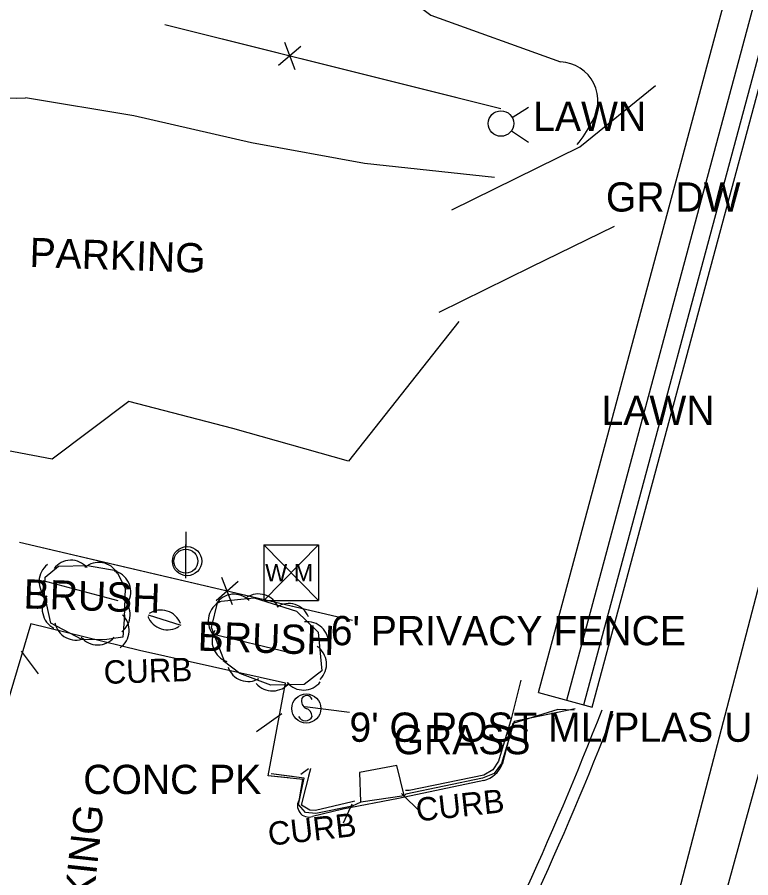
# Model space of a CAD drawing. Extents: x 978516 to 993312, y 1836504 to 1846212.
# Drawn here: x 992446.3 to 992571.7, y 1840016.5 to 1840163.6 of the extents above; entities that cross this region are included whole.
import ezdxf

# ---------------------------------------------------------------- set-up
doc = ezdxf.new("R2010")
doc.units = 0
for name, color, linetype in [('R_MOT Stage 1 Widening', 7, 'Continuous'), ('R_Proposed Road', 7, 'Continuous'), ('S_BASELINE', 7, 'Continuous'), ('S_CURB', 7, 'Continuous'), ('S_CURB_ANNOT', 7, 'Continuous'), ('S_DRIVEWAY', 7, 'Continuous'), ('S_EDGE_CONCRETE', 7, 'Continuous'), ('S_EDGE_PAVEMENT', 7, 'Continuous'), ('S_FENCE', 7, 'Continuous'), ('S_PARKING', 7, 'Continuous'), ('S_PARKING_ANNOT', 7, 'Continuous'), ('S_SIGN', 7, 'Continuous'), ('S_SIGN_ANNOT', 7, 'Continuous'), ('S_SURVEY_TEXT_ANNOT', 7, 'Continuous'), ('S_TREE', 7, 'Continuous'), ('S_TREE_ANNOT', 7, 'Continuous'), ('S_UTILITY_POLE', 7, 'Continuous'), ('S_WATER_UTILITIES', 7, 'Continuous')]:
    doc.layers.add(name, color=color, linetype=linetype)

msp = doc.modelspace()

# ---------------------------------------------------------------- linework, layer by layer
at = {"layer": 'R_MOT Stage 1 Widening'}
for radius, start in [(559.96, 331.5036), (561.96, 331.5754)]:
    msp.add_arc((992024.4, 1840248.06), radius, start, 338.7599, dxfattribs=at)
at = {"layer": 'R_Proposed Road'}
for p, q in [((992535.45, 1840048.13), (992600.58, 1840290.11)), ((992540.28, 1840046.84), (992605.41, 1840288.81)), ((992543.18, 1840046.06), (992608.31, 1840288.03)), ((992544.63, 1840045.67), (992609.76, 1840287.64)), ((992535.45, 1840048.13), (992544.63, 1840045.67))]:
    msp.add_line(p, q, dxfattribs=at)
at = {"layer": 'S_BASELINE'}
msp.add_line((992692.91, 1840525.06), (992469.46, 1839669.75), dxfattribs=at)
at = {"layer": 'S_CURB'}
for points in [[(992446.97, 1840055.24), (992449.89, 1840051.35)], [(992532.44, 1840050.26), (992530.76, 1840043.67), (992528.6, 1840036.4), (992527.61, 1840034.96), (992526.11, 1840034.04), (992513.32, 1840031.43), (992512.72, 1840031.39)], [(992491.54, 1840044.49), (992487.23, 1840041.41)], [(992496.14, 1840035.12), (992494.81, 1840034.15)], [(992503.99, 1840029.57), (992503.57, 1840029.44), (992497.3, 1840028), (992496.36, 1840028.06), (992494.9, 1840028.92), (992496.49, 1840035.14)], [(992496.18, 1840033.92), (992496.49, 1840035.14)], [(992512.01, 1840030.91), (992515.33, 1840027.66)], [(992503.51, 1840029.08), (992502.07, 1840025.8)]]:
    msp.add_lwpolyline(points, dxfattribs=at)
at = {"layer": 'S_DRIVEWAY'}
for points in [[(992480.09, 1840279.78), (992467.14, 1840280.01), (992460.89, 1840278.35), (992460.32, 1840272.05), (992481.09, 1840258.41), (992478.88, 1840246.75), (992481.74, 1840234.55), (992498.98, 1840226.85), (992502.32, 1840221.25), (992504.49, 1840199.71), (992499.99, 1840186.7), (992498.93, 1840177.54), (992517.03, 1840163.98), (992539.21, 1840155.98)], [(992521.8, 1840111.56), (992502.93, 1840087.72), (992483.17, 1840093.27), (992465.38, 1840097.89), (992452.26, 1840088.03), (992430.28, 1840092.19), (992422.02, 1840097.01), (992423.8, 1840113.34), (992422.12, 1840122.65), (992407.51, 1840129.58), (992397.82, 1840138.77), (992390.77, 1840146.71), (992365.96, 1840156.69), (992361.17, 1840159.09)], [(992520.64, 1840130.68), (992542.5, 1840141.47), (992555.45, 1840151.92)], [(992527.91, 1840136.22), (992505.71, 1840138.61), (992486.34, 1840142.15), (992466.22, 1840146.75), (992447.74, 1840149.81)], [(992548.37, 1840127.85), (992534.12, 1840120.86), (992518.38, 1840113.15)], [(992541.71, 1840045.36), (992531.28, 1840043.22), (992529.1, 1840036), (992527.87, 1840034.29), (992525.87, 1840033.49), (992512.75, 1840030.75), (992512.46, 1840030.51), (992505.05, 1840029.42), (992503.56, 1840028.74), (992497.38, 1840027.49), (992495.58, 1840027.62), (992494.4, 1840029), (992495.38, 1840033.5), (992489.74, 1840034.26)], [(992493.3, 1840033.78), (992489.74, 1840034.26)]]:
    msp.add_lwpolyline(points, dxfattribs=at)
msp.add_arc((992529.78, 1840152.2), 16.09, 319.8306, 335.4671, dxfattribs=at)
for centre, major_axis, ratio, start_param, end_param in [((992538.96, 1840149.32), (-5.37, 3.94), 0.999376, 3.166873, 5.307186), ((992446.44, 1840259.05), (109.73, -1.52), 0.995546, 4.517123, 4.738032)]:
    msp.add_ellipse(centre, major_axis=major_axis, ratio=ratio, start_param=start_param, end_param=end_param, dxfattribs=at)
at = {"layer": 'S_EDGE_CONCRETE'}
msp.add_lwpolyline([(992512.46, 1840030.56), (992511.22, 1840035.69), (992504.85, 1840034.49), (992505.02, 1840029.46)], dxfattribs=at)
at = {"layer": 'S_EDGE_PAVEMENT'}
msp.add_lwpolyline([(992608.69, 1840165.63), (992603.54, 1840145.94), (992599.49, 1840130.96), (992595.44, 1840115.99), (992591.39, 1840101.02), (992587.33, 1840086.04), (992582.41, 1840068.15), (992577.48, 1840050.26), (992574.07, 1840037.94), (992570.67, 1840025.61), (992566.01, 1840008.53)], dxfattribs=at)
at = {"layer": 'S_FENCE'}
for p, q in [((992491.01, 1840155.39), (992494.79, 1840158.67)), ((992492, 1840159.36), (992493.79, 1840154.69)), ((992483.13, 1840063.16), (992481.28, 1840067.8)), ((992484.07, 1840067.14), (992480.34, 1840063.81))]:
    msp.add_line(p, q, dxfattribs=at)
for points in [[(992471.55, 1840162.36), (992490.96, 1840157.51)], [(992471.55, 1840162.36), (992529.03, 1840147.99)], [(992494.84, 1840156.54), (992514.24, 1840151.69)], [(992514.24, 1840151.69), (992529.03, 1840147.99)], [(992460.79, 1840070.52), (992446.72, 1840073.83)], [(992503.62, 1840060.44), (992446.72, 1840073.83)], [(992480.26, 1840065.94), (992460.79, 1840070.52)], [(992503.62, 1840060.44), (992484.15, 1840065.02)]]:
    msp.add_lwpolyline(points, dxfattribs=at)
at = {"layer": 'S_PARKING'}
for points in [[(992492.65, 1840033.56), (992489.23, 1840033.91), (992492.19, 1840049.73), (992467.23, 1840055.34), (992448.63, 1840059.88), (992444.57, 1840046.29), (992439.81, 1840047.49)], [(992494.6, 1840029.95), (992495.15, 1840033.31), (992489.23, 1840033.91), (992492.19, 1840049.73), (992467.23, 1840055.34), (992448.63, 1840059.88), (992444.57, 1840046.29), (992439.81, 1840047.49)], [(992541.53, 1840045.15), (992538.75, 1840045.24), (992531.07, 1840042.85), (992529.21, 1840035.87)], [(992526.11, 1840033.09), (992511.51, 1840030.05), (992502.01, 1840028.22), (992496.81, 1840026.95)]]:
    msp.add_lwpolyline(points, dxfattribs=at)
for centre, radius, start, end in [((992524.9, 1840037.56), 4.63, 285.0916, 338.5969), ((992496.19, 1840028.81), 1.96, 144.159, 288.6148)]:
    msp.add_arc(centre, radius, start, end, dxfattribs=at)
at = {"layer": 'S_SIGN'}
msp.add_line((992503.12, 1840044.73), (992495.47, 1840045.7), dxfattribs=at)
msp.add_circle((992495.74, 1840045.42), 2.49, dxfattribs=at)
for centre, radius, start, end in [((992496.42, 1840046.75), 1.5, 167.1196, 241.9813), ((992495.81, 1840046.69), 0.95, 16.5258, 156.8957), ((992495.32, 1840044.08), 1.4, 358.6529, 73.7063), ((992495.58, 1840044.6), 1.28, 204.641, 335.359)]:
    msp.add_arc(centre, radius, start, end, dxfattribs=at)
at = {"layer": 'S_TREE'}
for points in [[(992464.67, 1840061.41), (992464.39, 1840057.6), (992461.22, 1840057.18), (992457.34, 1840057.21), (992452.05, 1840060.02), (992450.98, 1840064.95), (992451.08, 1840067.85), (992453.36, 1840069.74), (992458.33, 1840069.87), (992463.21, 1840069.02), (992464.75, 1840066), (992464.59, 1840060.92)], [(992450.68, 1840067.05), (992450.78, 1840067.02)], [(992450.7, 1840067.33), (992463.5, 1840063.86)], [(992481.79, 1840053.35), (992479.53, 1840059.26), (992480.6, 1840063.71), (992486.83, 1840064.34), (992494.04, 1840062.07), (992497.79, 1840058.5), (992498.41, 1840051.85), (992495.36, 1840049.55), (992489.69, 1840049.43), (992484.39, 1840051.39), (992481.54, 1840053.59)], [(992468.68, 1840061.14), (992468.78, 1840061.11)], [(992468.71, 1840061.42), (992474.31, 1840059.66)], [(992479.66, 1840058.2), (992492.94, 1840055.01)], [(992479.66, 1840057.92), (992479.76, 1840057.9)]]:
    msp.add_lwpolyline(points, dxfattribs=at)
for centre, start, end in [((992455.49, 1840067.13), 40.7633, 142.3602), ((992460.24, 1840066.76), 29.2789, 130.8758), ((992453.68, 1840067.13), 127.2716, 228.8685), ((992462.09, 1840065.37), 336.1882, 77.7851), ((992454.22, 1840062.41), 141.4468, 243.0437), ((992483.38, 1840061.32), 44.912, 146.5089), ((992487.55, 1840061.36), 21.7816, 123.3785), ((992461.98, 1840061.43), 307.3665, 48.9634), ((992482.61, 1840060.4), 115.6107, 217.2076), ((992492.74, 1840059.73), 21.7816, 123.3785), ((992470.85, 1840058.61), 21.7146, 123.3115), ((992456.33, 1840060.76), 191.2101, 292.807), ((992461.8, 1840058.78), 304.9962, 46.5931), ((992472.01, 1840062.52), 201.7146, 303.3115), ((992495.9, 1840056.62), 355.5609, 97.1578), ((992483.27, 1840056.94), 150.1606, 251.7575), ((992460.09, 1840059.92), 218.7627, 320.3596), ((992495.56, 1840053), 314.5755, 56.1725), ((992485.8, 1840053.68), 198.8906, 300.4875), ((992489.96, 1840052.06), 220.4184, 322.0154), ((992495.26, 1840052.21), 220.4184, 322.0154)]:
    msp.add_arc(centre, 3.64, start, end, dxfattribs=at)
at = {"layer": 'S_UTILITY_POLE'}
for p, q in [((992475.2, 1840073.13), (992475.2, 1840075.61)), ((992475.15, 1840067.68), (992475.15, 1840073.47))]:
    msp.add_line(p, q, dxfattribs=at)
for centre, radius in [((992475.35, 1840070.61), 2.5), ((992475.15, 1840070.61), 2.05)]:
    msp.add_circle(centre, radius, dxfattribs=at)
at = {"layer": 'S_WATER_UTILITIES'}
for p, q in [((992530.93, 1840146.48), (992533.75, 1840148.21)), ((992530.8, 1840144.17), (992533.71, 1840142.25)), ((992488.49, 1840073.39), (992497.83, 1840073.39)), ((992488.49, 1840073.39), (992488.49, 1840063.89)), ((992488.49, 1840073.39), (992497.83, 1840063.89)), ((992497.83, 1840073.39), (992488.49, 1840063.89)), ((992497.83, 1840073.39), (992497.83, 1840063.89)), ((992488.49, 1840063.89), (992497.83, 1840063.89))]:
    msp.add_line(p, q, dxfattribs=at)
msp.add_circle((992529.02, 1840145.43), 2.18, dxfattribs=at)

# ---------------------------------------------------------------- texts
at = {"layer": 'S_CURB_ANNOT'}
for rotation, p in [(1.9854, (992461.15, 1840049.61)), (6.2223, (992514.7, 1840026.08)), (6.497, (992489.41, 1840021.94))]:
    msp.add_text('CURB', height=4, rotation=rotation, dxfattribs=at).set_placement(p)
at = {"layer": 'S_PARKING_ANNOT'}
for s, height, rotation, p in [('PARKING', 5, 358.0701, (992448.36, 1840120.92)), ('CONCRETE PARKING', 5.0005, 83.7702, (992453.57, 1839959.68))]:
    msp.add_text(s, height=height, rotation=rotation, dxfattribs=at).set_placement(p)
at = {"layer": 'S_SIGN_ANNOT'}
msp.add_text("9' O POST ML/PLAS U REN", height=5, dxfattribs=at).set_placement((992503.12, 1840039.73))
at = {"layer": 'S_SURVEY_TEXT_ANNOT'}
for s, p in [('LAWN', (992534.54, 1840144.18)), ('GR DW', (992546.98, 1840130.38)), ('LAWN', (992546.23, 1840093.89)), ("6' PRIVACY FENCE", (992499.92, 1840056.24)), ('GRASS', (992510.66, 1840037.6)), ('CONC PK', (992457.59, 1840030.8))]:
    msp.add_text(s, height=5, dxfattribs=at).set_placement(p)
at = {"layer": 'S_TREE_ANNOT'}
for p in [(992447.33, 1840062.54), (992477.11, 1840055.32)]:
    msp.add_text('BRUSH', height=5, rotation=358.0701, dxfattribs=at).set_placement(p)
at = {"layer": 'S_WATER_UTILITIES'}
msp.add_text('W M', height=3, dxfattribs=at).set_placement((992488.7, 1840067.15))

doc.saveas('drawing.dxf')
